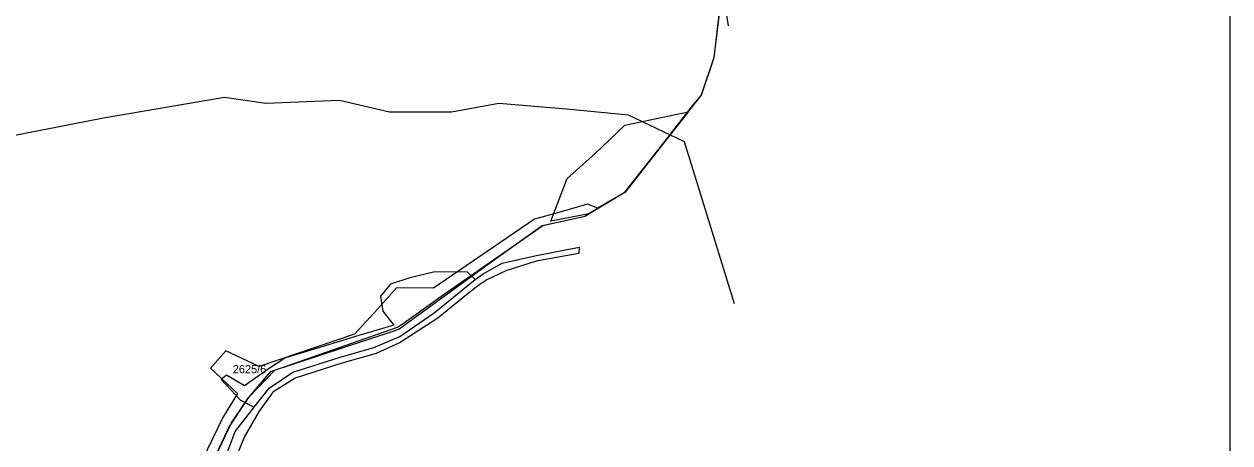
# Model space of a CAD drawing. Extents: x -564810 to -550519, y -1045831 to -1034011.
# Drawn here: x -551271 to -550519, y -1037442 to -1037181 of the extents above; entities that cross this region are included whole.
import ezdxf

# ---------------------------------------------------------------- set-up
doc = ezdxf.new("R2010")
doc.units = 0
for name, color, linetype in [('Interakční prvky', 7, 'Continuous'), ('KN stav', 7, 'Continuous'), ('Lesní porost', 7, 'Continuous'), ('Obvod KPU', 7, 'Continuous'), ('Odvodněné plochy', 7, 'Continuous'), ('Parcelní čísla', 7, 'Continuous'), ('Polní cesty stavající', 7, 'Continuous'), ('STG', 7, 'Continuous'), ('Vrstva 63', 7, 'Continuous')]:
    doc.layers.add(name, color=color, linetype=linetype)

msp = doc.modelspace()

# ---------------------------------------------------------------- linework, layer by layer
at = {"layer": 'Interakční prvky'}
msp.add_lwpolyline([(-550831.77, -1037182.32), (-550834.48, -1037164.87), (-550827.51, -1037148.2), (-550678.45, -1037030.53), (-550659.46, -1037005.33), (-550634.3, -1036877.54)], dxfattribs=at)
at = {"layer": 'KN stav'}
for p, q in [((-550836.11, -1037162.73), (-550840.86, -1037202.24)), ((-550840.86, -1037202.24), (-550848.83, -1037225.56)), ((-550853.57, -1037231.25), (-550896.27, -1037286.18)), ((-550848.83, -1037225.56), (-550853.57, -1037231.25)), ((-550896.27, -1037286.18), (-550913.08, -1037295.98)), ((-550937.5, -1037298.65), (-550952.64, -1037302.99)), ((-550919.66, -1037293.54), (-550937.5, -1037298.65)), ((-550918.8, -1037299.66), (-550921.07, -1037301.17)), ((-550913.08, -1037295.98), (-550919.66, -1037293.54)), ((-550915.61, -1037297.61), (-550918.8, -1037299.66)), ((-550913.08, -1037295.98), (-550915.61, -1037297.61)), ((-550952.64, -1037302.99), (-551007.6, -1037340.45)), ((-550947.88, -1037307.04), (-550980.55, -1037330.51)), ((-550921.07, -1037301.17), (-550947.88, -1037307.04)), ((-550980.55, -1037330.51), (-551004.24, -1037347.76)), ((-551007.6, -1037340.45), (-551015.58, -1037345.89)), ((-551038.58, -1037345.68), (-551050.3, -1037358.66)), ((-551015.58, -1037345.89), (-551038.58, -1037345.68)), ((-551004.24, -1037347.76), (-551036.86, -1037371.51)), ((-551050.3, -1037358.66), (-551064.7, -1037374.63)), ((-551064.7, -1037374.63), (-551124.16, -1037394.63)), ((-551040.15, -1037372.59), (-551117.23, -1037397.93)), ((-551036.86, -1037371.51), (-551040.15, -1037372.59)), ((-551144.9, -1037384.98), (-551154.5, -1037395.68)), ((-551124.16, -1037394.63), (-551144.9, -1037384.98)), ((-551154.5, -1037395.68), (-551137.66, -1037411.48)), ((-551117.23, -1037397.93), (-551130.88, -1037413.97)), ((-551137.66, -1037411.48), (-551146.7, -1037426.43)), ((-551132.27, -1037416.07), (-551142.85, -1037432.11)), ((-551130.88, -1037413.97), (-551132.27, -1037416.07)), ((-551146.7, -1037426.43), (-551164.32, -1037462.73)), ((-551142.85, -1037432.11), (-551157.16, -1037462.37))]:
    msp.add_line(p, q, dxfattribs=at)
at = {"layer": 'Lesní porost'}
for p, q in [((-551015.54, -1037335.99), (-551030.37, -1037339.49)), ((-550994.47, -1037335.75), (-551015.54, -1037335.99)), ((-550989.63, -1037340.38), (-550994.47, -1037335.75)), ((-551042.38, -1037343.43), (-551048.47, -1037350.84)), ((-551030.37, -1037339.49), (-551042.38, -1037343.43)), ((-551048.47, -1037350.84), (-551047.16, -1037360.24)), ((-551047.16, -1037360.24), (-551040.23, -1037369)), ((-551036.59, -1037376.04), (-551015.09, -1037361.24)), ((-551040.23, -1037369), (-551062.15, -1037375.48)), ((-551062.15, -1037375.48), (-551085.82, -1037382.71)), ((-551107.67, -1037389.39), (-551118.54, -1037396.41)), ((-551085.82, -1037382.71), (-551107.67, -1037389.39)), ((-551118.54, -1037396.41), (-551133.31, -1037406.72)), ((-551144.51, -1037400.05), (-551147.76, -1037402.84)), ((-551147.76, -1037402.84), (-551135.73, -1037415.64)), ((-551133.31, -1037406.72), (-551144.51, -1037400.05)), ((-551135.73, -1037415.64), (-551127.33, -1037420.07))]:
    msp.add_line(p, q, dxfattribs=at)
for points in [[(-551015.09, -1037361.24), (-550999.59, -1037348.5), (-550989.63, -1037340.38)], [(-551127.33, -1037420.07), (-551117.84, -1037408.11), (-551103.26, -1037398.33), (-551074.22, -1037389.08), (-551052.62, -1037382.94), (-551036.59, -1037376.04)]]:
    msp.add_lwpolyline(points, dxfattribs=at)
at = {"layer": 'Obvod KPU'}
for p, q in [((-550840.7, -1037202.08), (-550835.97, -1037162.56)), ((-550848.54, -1037225.6), (-550840.7, -1037202.08)), ((-550896.26, -1037286.13), (-550848.54, -1037225.6)), ((-550912.87, -1037296.06), (-550896.26, -1037286.13)), ((-550921.22, -1037301.04), (-550912.87, -1037296.06)), ((-551009.44, -1037350.1), (-550947.48, -1037306.76)), ((-550947.48, -1037306.76), (-550921.22, -1037301.04)), ((-551033.55, -1037367.2), (-551009.44, -1037350.1)), ((-551037.94, -1037370.24), (-551033.55, -1037367.2)), ((-551114.48, -1037396.98), (-551037.94, -1037370.24)), ((-551130.59, -1037413.71), (-551114.48, -1037396.98)), ((-551141.42, -1037429.82), (-551130.59, -1037413.71)), ((-551169.3, -1037488.5), (-551141.42, -1037429.82))]:
    msp.add_line(p, q, dxfattribs=at)
at = {"layer": 'Odvodněné plochy'}
msp.add_lwpolyline([(-550942.39, -1037304.21), (-550932.27, -1037277.51), (-550914.78, -1037261.87), (-550896.38, -1037244.38), (-550856.81, -1037236.1), (-550896.27, -1037286.18), (-550918.8, -1037299.66)], close=True, dxfattribs=at)
at = {"layer": 'Polní cesty stavající'}
msp.add_lwpolyline([(-551148.7, -1037460.69), (-551139.14, -1037435.28), (-551127.33, -1037420.07), (-551117.84, -1037408.11), (-551103.26, -1037398.33), (-551074.22, -1037389.08), (-551052.62, -1037382.94), (-551036.59, -1037376.04), (-551015.09, -1037361.24), (-550999.59, -1037348.5), (-550989.63, -1037340.38), (-550984.61, -1037337.04), (-550972.71, -1037330.33), (-550952.42, -1037325.68), (-550924.78, -1037320.26), (-550925.03, -1037324.3), (-550951.63, -1037329.13), (-550970.55, -1037335.03), (-550982.25, -1037340.67), (-550987.94, -1037344.52), (-550997.01, -1037351.71), (-551012.89, -1037364.54), (-551036.33, -1037379.84), (-551051.35, -1037386.65), (-551073.34, -1037392.89), (-551101.66, -1037401.88), (-551115.55, -1037410.68), (-551124.13, -1037422.58), (-551133.28, -1037438.36), (-551143.28, -1037462.73)], dxfattribs=at)
at = {"layer": 'STG'}
msp.add_lwpolyline([(-550827.93, -1037355.69), (-550859.16, -1037254.62), (-550894.07, -1037238.08), (-550932.64, -1037234.41), (-550974.9, -1037230.73), (-551004.29, -1037236.24), (-551042.87, -1037236.24), (-551074.1, -1037228.89), (-551120.03, -1037230.73), (-551145.75, -1037227.06), (-551221.07, -1037239.92), (-551287.2, -1037252.78), (-551358.85, -1037265.64), (-551412.13, -1037284.02), (-551458.06, -1037315.26), (-551492.96, -1037361.2), (-551513.17, -1037416.33), (-551527.86, -1037499.02)], dxfattribs=at)
at = {"layer": 'Vrstva 63'}
msp.add_lwpolyline([(-550519.28, -1039635.94), (-556362.35, -1039635.94), (-556362.35, -1034682.32), (-550519.28, -1034682.32)], close=True, dxfattribs=at)

# ---------------------------------------------------------------- texts
at = {"layer": 'Parcelní čísla'}
msp.add_text('2625/6', height=5.1, dxfattribs=at).set_placement((-551140.61, -1037398.91))

doc.saveas('drawing.dxf')
